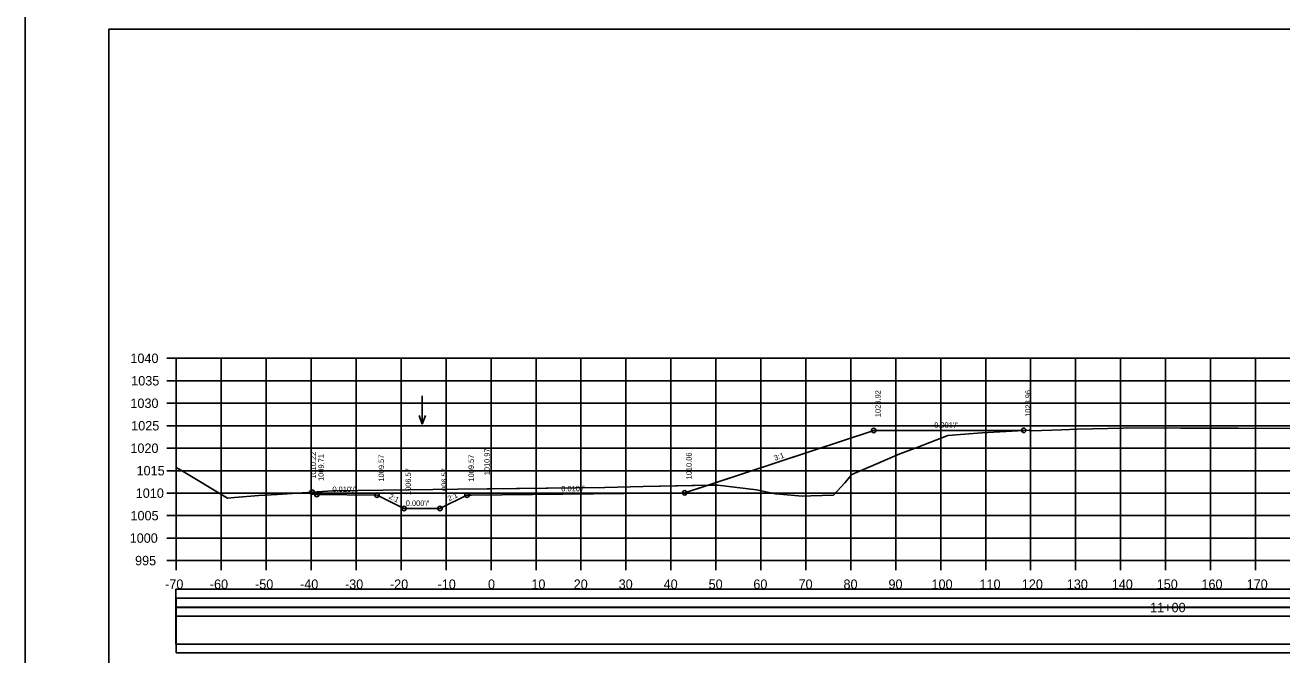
# Model space of a CAD drawing. Extents: x 1370565 to 1374448, y 301010 to 304637.
# Drawn here: x 1373947.9 to 1374227.4, y 302228 to 302368.1 of the extents above; entities that cross this region are included whole.
import ezdxf

# ---------------------------------------------------------------- set-up
doc = ezdxf.new("R2010")
doc.units = 0
for name, color, linetype in [('Default', 7, 'Continuous'), ('R_Axis', 7, 'Continuous'), ('R_Axis Annot', 7, 'Continuous'), ('R_Border', 7, 'Continuous'), ('R_Contours', 7, 'Continuous'), ('R_Drive', 7, 'Continuous'), ('R_Exist Surface', 7, 'Continuous'), ('R_Fin Surface', 7, 'Continuous'), ('R_Grid', 7, 'Continuous'), ('R_No Plot', 7, 'Continuous'), ('R_Water Annot', 7, 'Continuous'), ('R_Xsect Elev', 7, 'Continuous'), ('R_Xsect Slope', 7, 'Continuous')]:
    doc.layers.add(name, color=color, linetype=linetype)

msp = doc.modelspace()

# ---------------------------------------------------------------- linework, layer by layer
at = {"layer": 'Default'}
for points in [[(1373981.44, 302238.6), (1374421.61, 302238.6), (1374421.61, 302242.59), (1373981.44, 302242.59)], [(1373981.44, 302230.37), (1374421.61, 302230.37), (1374421.61, 302238.52), (1373981.44, 302238.52)]]:
    msp.add_lwpolyline(points, close=True, dxfattribs=at)
at = {"layer": 'R_Axis'}
for p, q in [((1373979.42, 302293.97), (1373981.52, 302293.97)), ((1373981.52, 302248.97), (1373981.52, 302293.97)), ((1373979.42, 302288.97), (1373981.52, 302288.97)), ((1373979.42, 302283.97), (1373981.52, 302283.97)), ((1373979.42, 302278.97), (1373981.52, 302278.97)), ((1373979.42, 302273.97), (1373981.52, 302273.97)), ((1373979.42, 302268.97), (1373981.52, 302268.97)), ((1373979.42, 302263.97), (1373981.52, 302263.97)), ((1373979.42, 302258.97), (1373981.52, 302258.97)), ((1373979.42, 302253.97), (1373981.52, 302253.97)), ((1373979.42, 302248.97), (1373981.52, 302248.97)), ((1373981.52, 302248.97), (1374421.52, 302248.97)), ((1373981.52, 302246.87), (1373981.52, 302248.97)), ((1373991.52, 302246.87), (1373991.52, 302248.97)), ((1374001.52, 302246.87), (1374001.52, 302248.97)), ((1374011.52, 302246.87), (1374011.52, 302248.97)), ((1374021.52, 302246.87), (1374021.52, 302248.97)), ((1374031.52, 302246.87), (1374031.52, 302248.97)), ((1374041.52, 302246.87), (1374041.52, 302248.97)), ((1374051.52, 302246.87), (1374051.52, 302248.97)), ((1374061.52, 302246.87), (1374061.52, 302248.97)), ((1374071.52, 302246.87), (1374071.52, 302248.97)), ((1374081.52, 302246.87), (1374081.52, 302248.97)), ((1374091.52, 302246.87), (1374091.52, 302248.97)), ((1374101.52, 302246.87), (1374101.52, 302248.97)), ((1374111.52, 302246.87), (1374111.52, 302248.97)), ((1374121.52, 302246.87), (1374121.52, 302248.97)), ((1374131.52, 302246.87), (1374131.52, 302248.97)), ((1374141.52, 302246.87), (1374141.52, 302248.97)), ((1374151.52, 302246.87), (1374151.52, 302248.97)), ((1374161.52, 302246.87), (1374161.52, 302248.97)), ((1374171.52, 302246.87), (1374171.52, 302248.97)), ((1374181.52, 302246.87), (1374181.52, 302248.97)), ((1374191.52, 302246.87), (1374191.52, 302248.97)), ((1374201.52, 302246.87), (1374201.52, 302248.97)), ((1374211.52, 302246.87), (1374211.52, 302248.97)), ((1374221.52, 302246.87), (1374221.52, 302248.97))]:
    msp.add_line(p, q, dxfattribs=at)
at = {"layer": 'R_Border'}
for p, q in [((1373966.52, 302367.16), (1374440.79, 302367.16)), ((1373966.52, 302058.97), (1373966.52, 302367.16)), ((1374195.3, 302366.77), (1374195.3, 302366.77)), ((1374195.3, 302366.77), (1374195.3, 302366.77))]:
    msp.add_line(p, q, dxfattribs=at)
at = {"layer": 'R_Contours'}
for q in [(1374085.37, 302265.42), (1374100.64, 302265.76)]:
    msp.add_line((1374099.78, 302265.74), q, dxfattribs=at)
for points in [[(1374169.98, 302277.93), (1374147.81, 302277.91), (1374136.61, 302277.89), (1374099.78, 302265.74)], [(1374100.64, 302265.76), (1374101.48, 302265.77), (1374101.92, 302265.72), (1374110.52, 302264.68), (1374114.03, 302263.96), (1374114.76, 302263.82), (1374115.71, 302263.73), (1374120.68, 302263.3), (1374122.61, 302263.38), (1374127.66, 302263.55), (1374130.21, 302266.28), (1374131.73, 302268.14), (1374136.42, 302270.1), (1374142.46, 302272.71), (1374146.41, 302274.22), (1374153.1, 302276.78), (1374160.63, 302277.37), (1374169.98, 302277.93)], [(1374011.73, 302264.19), (1374012.76, 302263.68), (1374026.16, 302263.54), (1374032.16, 302260.54), (1374040.16, 302260.54), (1374046.16, 302263.54), (1374047.16, 302263.55), (1374094.58, 302264.03), (1374099.78, 302265.74)], [(1374085.37, 302265.42), (1374076.81, 302265.26), (1374051.52, 302264.94), (1374044.17, 302264.85), (1374021.9, 302264.54), (1374016.25, 302264.5), (1374011.73, 302264.19)]]:
    msp.add_lwpolyline(points, dxfattribs=at)
at = {"layer": 'R_Drive'}
for points in [[(1373981.52, 302236.59), (1374421.73, 302236.59), (1374421.73, 302240.58), (1373981.52, 302240.58)], [(1373981.52, 302228.45), (1374421.73, 302228.45), (1374421.73, 302236.59), (1373981.52, 302236.59)]]:
    msp.add_lwpolyline(points, close=True, dxfattribs=at)
at = {"layer": 'R_Exist Surface'}
msp.add_lwpolyline([(1373981.52, 302269.66), (1373982.69, 302269), (1373992.88, 302262.87), (1373994.49, 302263.03), (1373999.89, 302263.42), (1374003.95, 302263.66), (1374016.25, 302264.5), (1374021.9, 302264.54), (1374044.17, 302264.85), (1374076.81, 302265.26), (1374085.37, 302265.42), (1374100.64, 302265.76), (1374101.48, 302265.77), (1374101.92, 302265.72), (1374110.52, 302264.68), (1374114.03, 302263.96), (1374114.76, 302263.82), (1374115.71, 302263.73), (1374120.68, 302263.3), (1374122.61, 302263.38), (1374127.66, 302263.55), (1374130.21, 302266.28), (1374131.73, 302268.14), (1374136.42, 302270.1), (1374142.46, 302272.71), (1374146.41, 302274.22), (1374153.1, 302276.78), (1374160.63, 302277.37), (1374171.17, 302278), (1374171.52, 302277.78), (1374171.64, 302277.8), (1374176.21, 302277.98), (1374178.44, 302278.07), (1374181.96, 302278.21), (1374185.28, 302278.29), (1374192.02, 302278.4), (1374192.85, 302278.47), (1374204.91, 302278.46), (1374210.38, 302278.4), (1374217.67, 302278.44), (1374226.39, 302278.37), (1374235.79, 302278.52)], dxfattribs=at)
at = {"layer": 'R_Fin Surface'}
msp.add_lwpolyline([(1374011.73, 302264.19), (1374012.76, 302263.68), (1374026.16, 302263.54), (1374032.16, 302260.54), (1374040.16, 302260.54), (1374046.16, 302263.54), (1374047.16, 302263.55), (1374094.58, 302264.03), (1374136.61, 302277.89), (1374147.81, 302277.91), (1374169.98, 302277.93)], dxfattribs=at)
at = {"layer": 'R_Grid'}
for p, q in [((1373981.52, 302293.97), (1374421.52, 302293.97)), ((1373981.52, 302248.97), (1373981.52, 302293.97)), ((1373991.52, 302248.97), (1373991.52, 302293.97)), ((1374001.52, 302248.97), (1374001.52, 302293.97)), ((1374011.52, 302248.97), (1374011.52, 302293.97)), ((1374021.52, 302248.97), (1374021.52, 302293.97)), ((1374031.52, 302248.97), (1374031.52, 302293.97)), ((1374041.52, 302248.97), (1374041.52, 302293.97)), ((1374051.52, 302248.97), (1374051.52, 302293.97)), ((1374061.52, 302248.97), (1374061.52, 302293.97)), ((1374071.52, 302248.97), (1374071.52, 302293.97)), ((1374081.52, 302248.97), (1374081.52, 302293.97)), ((1374091.52, 302248.97), (1374091.52, 302293.97)), ((1374101.52, 302248.97), (1374101.52, 302293.97)), ((1374111.52, 302248.97), (1374111.52, 302293.97)), ((1374121.52, 302248.97), (1374121.52, 302293.97)), ((1374131.52, 302248.97), (1374131.52, 302293.97)), ((1374141.52, 302248.97), (1374141.52, 302293.97)), ((1374151.52, 302248.97), (1374151.52, 302293.97)), ((1374161.52, 302248.97), (1374161.52, 302293.97)), ((1374171.52, 302248.97), (1374171.52, 302293.97)), ((1374181.52, 302248.97), (1374181.52, 302293.97)), ((1374191.52, 302248.97), (1374191.52, 302293.97)), ((1374201.52, 302248.97), (1374201.52, 302293.97)), ((1374211.52, 302248.97), (1374211.52, 302293.97)), ((1374221.52, 302248.97), (1374221.52, 302293.97)), ((1373981.52, 302288.97), (1374421.52, 302288.97)), ((1373981.52, 302283.97), (1374421.52, 302283.97)), ((1373981.52, 302278.97), (1374421.52, 302278.97)), ((1373981.52, 302273.97), (1374421.52, 302273.97)), ((1373981.52, 302268.97), (1374421.52, 302268.97)), ((1373981.52, 302263.97), (1374421.52, 302263.97)), ((1373981.52, 302258.97), (1374421.52, 302258.97)), ((1373981.52, 302253.97), (1374421.52, 302253.97)), ((1373981.52, 302248.97), (1374421.52, 302248.97))]:
    msp.add_line(p, q, dxfattribs=at)
at = {"layer": 'R_No Plot'}
for points in [[(1373947.91, 302373), (1374447.92, 302373), (1374447.92, 302053), (1373947.91, 302053)], [(1374317.4, 302367.16), (1374346.83, 302367.16), (1374346.83, 302352.34), (1374371, 302352.34), (1374405.8, 302352.34), (1374405.98, 302310.11), (1374440.79, 302310.11), (1374440.79, 302058.97), (1373966.52, 302058.97), (1373966.52, 302367.16)]]:
    msp.add_lwpolyline(points, close=True, dxfattribs=at)
for centre in [(1374136.61, 302277.89), (1374169.98, 302277.93), (1374011.73, 302264.19), (1374094.58, 302264.03), (1374012.76, 302263.68), (1374026.16, 302263.54), (1374046.16, 302263.54), (1374032.16, 302260.54), (1374040.16, 302260.54)]:
    msp.add_circle(centre, 0.5, dxfattribs=at)
at = {"layer": 'R_Water Annot'}
for p, q in [((1374036.21, 302285.61), (1374036.21, 302279.32)), ((1374036.21, 302279.32), (1374035.51, 302281.24)), ((1374036.21, 302279.32), (1374036.91, 302281.24))]:
    msp.add_line(p, q, dxfattribs=at)
at = {"layer": 'R_Xsect Elev'}
msp.add_line((1374051.52, 302264.94), (1374051.52, 302274.94), dxfattribs=at)

# ---------------------------------------------------------------- texts
at = {"layer": 'R_Axis Annot'}
for s, p in [('1040', (1373971.32, 302292.92)), ('1035', (1373971.5, 302287.92)), ('1030', (1373971.32, 302282.92)), ('1025', (1373971.5, 302277.92)), ('1020', (1373971.32, 302272.92)), ('1015', (1373972.69, 302267.92)), ('1010', (1373972.51, 302262.92)), ('1005', (1373971.34, 302257.92)), ('1000', (1373971.16, 302252.92)), ('995', (1373972.36, 302247.92)), ('-70', (1373979.04, 302242.67)), ('-60', (1373988.99, 302242.67)), ('-50', (1373999.04, 302242.67)), ('-40', (1374009.04, 302242.67)), ('-30', (1374019.04, 302242.67)), ('-20', (1374029.04, 302242.67)), ('-10', (1374039.63, 302242.67)), ('0', (1374050.84, 302242.67)), ('10', (1374060.49, 302242.67)), ('20', (1374069.9, 302242.67)), ('30', (1374079.9, 302242.67)), ('40', (1374089.9, 302242.67)), ('50', (1374099.9, 302242.67)), ('60', (1374109.85, 302242.67)), ('70', (1374119.9, 302242.67)), ('80', (1374129.9, 302242.67)), ('90', (1374139.9, 302242.67)), ('100', (1374149.47, 302242.67)), ('110', (1374160.14, 302242.67)), ('120', (1374169.55, 302242.67)), ('130', (1374179.55, 302242.67)), ('140', (1374189.55, 302242.67)), ('150', (1374199.55, 302242.67)), ('160', (1374209.5, 302242.67)), ('170', (1374219.55, 302242.67)), ('11+00', (1374198.09, 302237.48))]:
    msp.add_text(s, height=2.1, dxfattribs=at).set_placement(p)
at = {"layer": 'R_Xsect Elev'}
for s, p in [('1023.92', (1374138.16, 302280.89)), ('1023.96', (1374171.53, 302280.93)), ('1010.22', (1374012.57, 302267.19)), ('1010.97', (1374051.22, 302267.94)), ('1009.71', (1374014.31, 302266.68)), ('1009.57', (1374027.71, 302266.54)), ('1009.57', (1374047.71, 302266.54)), ('1010.06', (1374096.13, 302267.03)), ('1006.57', (1374033.71, 302263.54)), ('1006.57', (1374041.71, 302263.54))]:
    msp.add_text(s, height=1.2, rotation=90, dxfattribs=at).set_placement(p)
at = {"layer": 'R_Xsect Slope'}
for s, rotation, p in [("0.001'/'", 0.0573, (1374150.07, 302278.51)), ('3:1', 18.2629, (1374114.65, 302271.18)), ("0.010'/'", 359.4271, (1374016.24, 302264.24)), ("0.010'/'", 0.5729, (1374067.14, 302264.35)), ('2:1', 333.4349, (1374028.64, 302262.86)), ("0.000'/'", 360, (1374032.55, 302261.14)), ('2:1', 26.5651, (1374042.19, 302262.12))]:
    msp.add_text(s, height=1.2, rotation=rotation, dxfattribs=at).set_placement(p)

doc.saveas('drawing.dxf')
